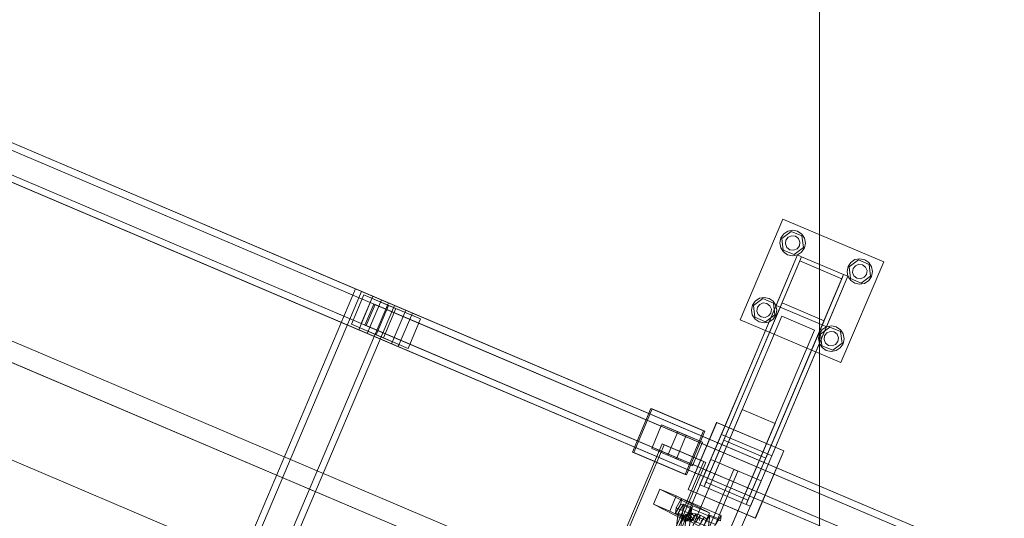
# Model space of a CAD drawing. Header units: millimetres. Extents: x -4738 to 65662, y -68080 to 6847.
# Tile 585 of 656: x 22873 to 23953, y -20054 to -19508. Entities that reach past the tile are written whole.
import ezdxf

# ---------------------------------------------------------------- set-up
doc = ezdxf.new("R2010")
doc.units = ezdxf.units.MM
doc.layers.add('COTAS_O', color=1, linetype='Continuous', lineweight=0)
doc.layers.add('superior_C10', color=7, linetype='Continuous', lineweight=0)
doc.dimstyles.new('R19_100', dxfattribs={"dimtxt": 250, "dimasz": 150, "dimexe": 150, "dimexo": 80, "dimgap": 100, "dimtad": 1, "dimtih": 1, "dimtoh": 1, "dimdsep": 46, "dimcen": 0.09, "dimadec": 0, "dimazin": 0, "dimtfac": 1, "dimtdec": 4, "dimtofl": 0, "dimtmove": 0, "dimatfit": 3, "dimfxl": 1, "dimtolj": 1, "dimtzin": 0, "dimarcsym": 0})

# ---------------------------------------------------------------- blocks, each defined once
blk = doc.blocks.new('DIM_R31_40')
at = {"layer": 'COTAS_O'}
for p, q in [((23750.1, -19480), (23750.1, -20380)), ((25950.1, -19480), (25950.1, -20380)), ((23750.1, -20380), (23900.1, -20335)), ((25950.1, -20380), (25800.1, -20335)), ((23750.1, -20380), (25950.1, -20380)), ((23750.1, -20380), (23900.1, -20425)), ((25950.1, -20380), (25800.1, -20425))]:
    blk.add_line(p, q, dxfattribs=at)
blk.add_text('2200 O', height=250, dxfattribs=at).set_placement((24850.1, -20280))

msp = doc.modelspace()

# ---------------------------------------------------------------- linework, layer by layer
at = {"layer": 'superior_C10'}
for p, q in [((27880.277, -21988.995), (18436.834, -17980.274)), ((18437.764, -17980.669), (27881.207, -21989.39)), ((23260.292, -19810.548), (22178.121, -19351.168)), ((23269.519, -19814.465), (22187.348, -19355.085)), ((23296.277, -19825.823), (22214.106, -19366.444)), ((23303.659, -19828.957), (22221.487, -19369.577)), ((23257.126, -19817.351), (22210.017, -19372.856)), ((23266.825, -19821.468), (22219.716, -19376.973)), ((23244.662, -19847.368), (22162.491, -19387.988)), ((22171.718, -19391.905), (23253.889, -19851.284)), ((23280.648, -19862.643), (22198.476, -19403.264)), ((23247.357, -19840.364), (22200.248, -19395.868)), ((22209.947, -19399.985), (23257.056, -19844.481)), ((22205.858, -19406.397), (23288.029, -19865.777)), ((23663.075, -19836.406), (23709.965, -19725.946)), ((23709.965, -19725.946), (23820.425, -19772.836)), ((23715.316, -19739.19), (23720.682, -19738.172)), ((23720.682, -19738.172), (23726.03, -19739.284)), ((23706.56, -19752.049), (23707.673, -19746.701)), ((23707.673, -19746.701), (23710.747, -19742.185)), ((23708.777, -19747.169), (23719, -19739.466)), ((23710.337, -19759.874), (23708.777, -19747.169)), ((23710.747, -19742.185), (23715.316, -19739.19)), ((23712.619, -19753.146), (23713.196, -19749.045)), ((23713.196, -19749.045), (23715.745, -19745.782)), ((23715.745, -19745.782), (23719.585, -19744.231)), ((23719, -19739.466), (23730.783, -19744.468)), ((23719.585, -19744.231), (23723.686, -19744.807)), ((23723.686, -19744.807), (23726.949, -19747.357)), ((23726.03, -19739.284), (23730.546, -19742.358)), ((23726.949, -19747.357), (23728.5, -19751.196)), ((23730.546, -19742.358), (23733.541, -19746.927)), ((23730.783, -19744.468), (23732.342, -19757.173)), ((23733.541, -19746.927), (23734.559, -19752.293)), ((23707.579, -19757.415), (23706.56, -19752.049)), ((23710.574, -19761.984), (23707.579, -19757.415)), ((23722.12, -19764.876), (23710.337, -19759.874)), ((23714.171, -19756.985), (23712.619, -19753.146)), ((23717.434, -19759.535), (23714.171, -19756.985)), ((23721.535, -19760.111), (23717.434, -19759.535)), ((23725.374, -19758.56), (23721.535, -19760.111)), ((23732.342, -19757.173), (23722.12, -19764.876)), ((23727.924, -19755.297), (23725.374, -19758.56)), ((23728.5, -19751.196), (23727.924, -19755.297)), ((23733.447, -19757.641), (23730.372, -19762.157)), ((23734.559, -19752.293), (23733.447, -19757.641)), ((23725.857, -19765.283), (23642.399, -19961.888)), ((23647.002, -19963.841), (23730.46, -19767.237)), ((23702.412, -19820.513), (23725.857, -19765.283)), ((23730.46, -19767.237), (23707.015, -19822.467)), ((23715.089, -19765.058), (23710.574, -19761.984)), ((23720.437, -19766.17), (23715.089, -19765.058)), ((23725.804, -19765.152), (23720.437, -19766.17)), ((23730.372, -19762.157), (23725.804, -19765.152)), ((23725.857, -19765.283), (23730.46, -19767.237)), ((23728.506, -19771.84), (23730.46, -19767.237)), ((23730.46, -19767.237), (23776.485, -19786.775)), ((23782.417, -19778.429), (23792.64, -19770.726)), ((23784.387, -19773.445), (23788.955, -19770.45)), ((23788.955, -19770.45), (23794.322, -19769.431)), ((23792.64, -19770.726), (23804.422, -19775.728)), ((23794.322, -19769.431), (23799.67, -19770.544)), ((23799.67, -19770.544), (23804.185, -19773.618)), ((23645.048, -19968.444), (23728.506, -19771.84)), ((23774.531, -19791.377), (23728.506, -19771.84)), ((23820.425, -19772.836), (23773.535, -19883.296)), ((23780.2, -19783.308), (23781.313, -19777.96)), ((23781.313, -19777.96), (23784.387, -19773.445)), ((23783.977, -19791.134), (23782.417, -19778.429)), ((23786.259, -19784.406), (23786.836, -19780.305)), ((23786.836, -19780.305), (23789.385, -19777.042)), ((23789.385, -19777.042), (23793.225, -19775.491)), ((23793.225, -19775.491), (23797.326, -19776.067)), ((23797.326, -19776.067), (23800.589, -19778.617)), ((23800.589, -19778.617), (23802.14, -19782.456)), ((23804.185, -19773.618), (23807.18, -19778.187)), ((23804.422, -19775.728), (23805.982, -19788.433)), ((23807.18, -19778.187), (23808.199, -19783.553)), ((23774.531, -19791.377), (23691.073, -19987.981)), ((23776.485, -19786.775), (23693.027, -19983.379)), ((23697.629, -19985.333), (23781.087, -19788.728)), ((23753.04, -19842.005), (23776.485, -19786.775)), ((23781.087, -19788.728), (23757.642, -19843.958)), ((23776.485, -19786.775), (23774.531, -19791.377)), ((23776.485, -19786.775), (23781.087, -19788.728)), ((23781.219, -19788.675), (23780.2, -19783.308)), ((23784.214, -19793.243), (23781.219, -19788.675)), ((23795.759, -19796.136), (23783.977, -19791.134)), ((23787.81, -19788.245), (23786.259, -19784.406)), ((23791.074, -19790.795), (23787.81, -19788.245)), ((23795.174, -19791.371), (23791.074, -19790.795)), ((23799.014, -19789.82), (23795.174, -19791.371)), ((23805.982, -19788.433), (23795.759, -19796.136)), ((23801.564, -19786.557), (23799.014, -19789.82)), ((23802.14, -19782.456), (23801.564, -19786.557)), ((23807.087, -19788.901), (23804.012, -19793.417)), ((23808.199, -19783.553), (23807.087, -19788.901)), ((23555.796, -20176.838), (22671.743, -19801.56)), ((22672.842, -19802.026), (23556.895, -20177.305)), ((22889.659, -20630.947), (23241.334, -19802.5)), ((23241.334, -19802.5), (23277.406, -19817.812)), ((23241.334, -19802.5), (23247.792, -19805.242)), ((23788.729, -19796.318), (23784.214, -19793.243)), ((23794.077, -19797.43), (23788.729, -19796.318)), ((23799.444, -19796.412), (23794.077, -19797.43)), ((23804.012, -19793.417), (23799.444, -19796.412)), ((23247.792, -19805.242), (22896.118, -20633.689)), ((23236.726, -19841.283), (23250.402, -19809.065)), ((23260.292, -19810.548), (23244.662, -19847.368)), ((23283.865, -19820.554), (23247.792, -19805.242)), ((23250.402, -19809.065), (23277.456, -19820.55)), ((23250.402, -19809.065), (23285.464, -19823.949)), ((23269.519, -19814.465), (23260.292, -19810.548)), ((24342.464, -20269.927), (23260.292, -19810.548)), ((23677.518, -19820.809), (23687.74, -19813.106)), ((23679.487, -19815.825), (23684.056, -19812.83)), ((23684.056, -19812.83), (23689.422, -19811.811)), ((23687.74, -19813.106), (23699.523, -19818.108)), ((23689.422, -19811.811), (23694.77, -19812.924)), ((23694.77, -19812.924), (23699.286, -19815.998)), ((23277.406, -19817.812), (22925.732, -20646.26)), ((22932.191, -20649.002), (23283.865, -19820.554)), ((23247.357, -19840.364), (23257.126, -19817.351)), ((23261.357, -19819.147), (23251.588, -19842.16)), ((23252.825, -19842.685), (23262.594, -19819.672)), ((23253.889, -19851.284), (23269.519, -19814.465)), ((23266.825, -19821.468), (23257.056, -19844.481)), ((23257.126, -19817.351), (23266.825, -19821.468)), ((23262.594, -19819.672), (23261.357, -19819.147)), ((24378.591, -20293.411), (23261.357, -19819.147)), ((24379.828, -20293.936), (23262.594, -19819.672)), ((23277.456, -19820.55), (23263.78, -19852.767)), ((24351.691, -20273.844), (23269.519, -19814.465)), ((23285.464, -19823.949), (23271.788, -19856.166)), ((23283.865, -19820.554), (23277.406, -19817.812)), ((23277.456, -19820.55), (23312.519, -19835.434)), ((23312.519, -19835.434), (23285.464, -19823.949)), ((23618.954, -20017.117), (23702.412, -19820.513)), ((23707.015, -19822.467), (23623.557, -20019.071)), ((23708.969, -19817.865), (23625.511, -20014.469)), ((23675.3, -19825.688), (23676.413, -19820.34)), ((23676.413, -19820.34), (23679.487, -19815.825)), ((23679.077, -19833.514), (23677.518, -19820.809)), ((23681.36, -19826.786), (23681.936, -19822.685)), ((23681.936, -19822.685), (23684.486, -19819.422)), ((23684.486, -19819.422), (23688.325, -19817.87)), ((23688.325, -19817.87), (23692.426, -19818.447)), ((23692.426, -19818.447), (23695.689, -19820.996)), ((23695.689, -19820.996), (23697.24, -19824.836)), ((23697.24, -19824.836), (23696.664, -19828.937)), ((23699.286, -19815.998), (23702.281, -19820.567)), ((23699.523, -19818.108), (23701.082, -19830.812)), ((23702.281, -19820.567), (23703.299, -19825.933)), ((23707.015, -19822.467), (23702.412, -19820.513)), ((23707.015, -19822.467), (23708.969, -19817.865)), ((23753.04, -19842.005), (23707.015, -19822.467)), ((23708.969, -19817.865), (23754.993, -19837.402)), ((23235.862, -20946.448), (23708.778, -19832.39)), ((23296.277, -19825.823), (23280.648, -19862.643)), ((23288.029, -19865.777), (23303.659, -19828.957)), ((23303.659, -19828.957), (23296.277, -19825.823)), ((24378.449, -20285.203), (23296.277, -19825.823)), ((23298.842, -19867.651), (23312.519, -19835.434)), ((24385.831, -20288.336), (23303.659, -19828.957)), ((23676.319, -19831.055), (23675.3, -19825.688)), ((23679.314, -19835.623), (23676.319, -19831.055)), ((23690.86, -19838.515), (23679.077, -19833.514)), ((23683.829, -19838.698), (23679.314, -19835.623)), ((23682.911, -19830.625), (23681.36, -19826.786)), ((23686.174, -19833.175), (23682.911, -19830.625)), ((23690.275, -19833.751), (23686.174, -19833.175)), ((23694.114, -19832.2), (23690.275, -19833.751)), ((23701.082, -19830.812), (23690.86, -19838.515)), ((23696.664, -19828.937), (23694.114, -19832.2)), ((23702.187, -19831.281), (23699.112, -19835.796)), ((23703.299, -19825.933), (23702.187, -19831.281)), ((23708.778, -19832.39), (23744.677, -19847.629)), ((23263.78, -19852.767), (23236.726, -19841.283)), ((23271.788, -19856.166), (23236.726, -19841.283)), ((23257.056, -19844.481), (23247.357, -19840.364)), ((23251.588, -19842.16), (23252.825, -19842.685)), ((24368.822, -20316.423), (23251.588, -19842.16)), ((23252.825, -19842.685), (24370.059, -20316.948)), ((23773.535, -19883.296), (23663.075, -19836.406)), ((23669.582, -20038.609), (23753.04, -19842.005)), ((23671.535, -20034.006), (23754.993, -19837.402)), ((23757.642, -19843.958), (23674.184, -20040.562)), ((23689.177, -19839.81), (23683.829, -19838.698)), ((23694.544, -19838.791), (23689.177, -19839.81)), ((23699.112, -19835.796), (23694.544, -19838.791)), ((23751.157, -19852.069), (23761.38, -19844.366)), ((23754.993, -19837.402), (23753.04, -19842.005)), ((23757.642, -19843.958), (23753.04, -19842.005)), ((23753.127, -19847.085), (23757.695, -19844.09)), ((23757.695, -19844.09), (23763.062, -19843.071)), ((23761.38, -19844.366), (23773.162, -19849.368)), ((23763.062, -19843.071), (23768.41, -19844.184)), ((23768.41, -19844.184), (23772.925, -19847.258)), ((23244.662, -19847.368), (23253.889, -19851.284)), ((24326.834, -20306.747), (23244.662, -19847.368)), ((23253.889, -19851.284), (24336.061, -20310.664)), ((23263.78, -19852.767), (23298.842, -19867.651)), ((23744.677, -19847.629), (23271.762, -20961.688)), ((23271.788, -19856.166), (23298.842, -19867.651)), ((23748.94, -19856.948), (23750.053, -19851.6)), ((23749.959, -19862.315), (23748.94, -19856.948)), ((23750.053, -19851.6), (23753.127, -19847.085)), ((23752.717, -19864.774), (23751.157, -19852.069)), ((23754.999, -19858.046), (23755.576, -19853.945)), ((23755.576, -19853.945), (23758.125, -19850.682)), ((23758.125, -19850.682), (23761.965, -19849.13)), ((23761.965, -19849.13), (23766.066, -19849.707)), ((23766.066, -19849.707), (23769.329, -19852.256)), ((23769.329, -19852.256), (23770.88, -19856.096)), ((23770.88, -19856.096), (23770.304, -19860.197)), ((23772.925, -19847.258), (23775.92, -19851.826)), ((23773.162, -19849.368), (23774.722, -19862.072)), ((23776.939, -19857.193), (23775.827, -19862.541)), ((23775.92, -19851.826), (23776.939, -19857.193)), ((23280.648, -19862.643), (23288.029, -19865.777)), ((24362.819, -20322.023), (23280.648, -19862.643)), ((23288.029, -19865.777), (24370.201, -20325.156)), ((23752.954, -19866.883), (23749.959, -19862.315)), ((23764.499, -19869.775), (23752.717, -19864.774)), ((23757.469, -19869.958), (23752.954, -19866.883)), ((23756.551, -19861.885), (23754.999, -19858.046)), ((23759.814, -19864.435), (23756.551, -19861.885)), ((23763.915, -19865.011), (23759.814, -19864.435)), ((23767.754, -19863.46), (23763.915, -19865.011)), ((23774.722, -19862.072), (23764.499, -19869.775)), ((23770.304, -19860.197), (23767.754, -19863.46)), ((23772.752, -19867.056), (23768.184, -19870.051)), ((23775.827, -19862.541), (23772.752, -19867.056)), ((23762.817, -19871.07), (23757.469, -19869.958)), ((23768.184, -19870.051), (23762.817, -19871.07)), ((22620.727, -19886.692), (23504.78, -20261.971)), ((23505.879, -20262.437), (22621.826, -19887.158)), ((23279.26, -20844.214), (23665.379, -19934.624)), ((23544.852, -19981.316), (23565.171, -19933.45)), ((23566.647, -19934.077), (23546.328, -19981.942)), ((23565.171, -19933.45), (23622.887, -19957.95)), ((23565.171, -19933.45), (23566.647, -19934.077)), ((23624.363, -19958.577), (23566.647, -19934.077)), ((23665.379, -19934.624), (23701.279, -19949.863)), ((23701.279, -19949.863), (23315.16, -20859.453)), ((23565.979, -19977.248), (23576.92, -19951.474)), ((23576.92, -19951.474), (23603.974, -19962.958)), ((23576.92, -19951.474), (23594.572, -19958.967)), ((23605.842, -20022.415), (23637.102, -19948.775)), ((23606.026, -20022.493), (23637.286, -19948.854)), ((23637.102, -19948.775), (23710.742, -19980.035)), ((23637.286, -19948.854), (23710.926, -19980.113)), ((23594.572, -19958.967), (23583.631, -19984.741)), ((23603.974, -19962.958), (23593.033, -19988.732)), ((23621.626, -19970.451), (23594.572, -19958.967)), ((23622.887, -19957.95), (23602.568, -20005.816)), ((23621.626, -19970.451), (23603.974, -19962.958)), ((23604.044, -20006.443), (23624.363, -19958.577)), ((23642.399, -19961.888), (23618.954, -20017.117)), ((23624.363, -19958.577), (23622.887, -19957.95)), ((23623.557, -20019.071), (23647.002, -19963.841)), ((23647.002, -19963.841), (23642.399, -19961.888)), ((23647.002, -19963.841), (23645.048, -19968.444)), ((23693.027, -19983.379), (23647.002, -19963.841)), ((23245.263, -20754.741), (23577.4, -19972.318)), ((23579.614, -19973.258), (23247.477, -20755.681)), ((23577.4, -19972.318), (23623.212, -19991.765)), ((23577.4, -19972.318), (23579.614, -19973.258)), ((23625.426, -19992.705), (23579.614, -19973.258)), ((23610.685, -19996.225), (23621.626, -19970.451)), ((23645.048, -19968.444), (23691.073, -19987.981)), ((23602.568, -20005.816), (23544.852, -19981.316)), ((23546.328, -19981.942), (23544.852, -19981.316)), ((23546.328, -19981.942), (23604.044, -20006.443)), ((23593.033, -19988.732), (23565.979, -19977.248)), ((23583.631, -19984.741), (23565.979, -19977.248)), ((23583.631, -19984.741), (23610.685, -19996.225)), ((23693.027, -19983.379), (23669.582, -20038.609)), ((23674.184, -20040.562), (23697.629, -19985.333)), ((23710.742, -19980.035), (23679.482, -20053.675)), ((23710.926, -19980.113), (23679.666, -20053.753)), ((23691.073, -19987.981), (23693.027, -19983.379)), ((23697.629, -19985.333), (23693.027, -19983.379)), ((23623.212, -19991.765), (23291.075, -20774.188)), ((23293.289, -20775.128), (23625.426, -19992.705)), ((23630.677, -19989.503), (23294.633, -20781.13)), ((23593.033, -19988.732), (23610.685, -19996.225)), ((23625.426, -19992.705), (23623.212, -19991.765)), ((23630.677, -19989.503), (23685.907, -20012.947)), ((23655.991, -20000.248), (23319.946, -20791.876)), ((23324.549, -20793.83), (23660.593, -20002.202)), ((23602.568, -20005.816), (23604.044, -20006.443)), ((23655.991, -20000.248), (23660.593, -20002.202)), ((23349.862, -20804.575), (23685.907, -20012.947)), ((23618.954, -20017.117), (23623.557, -20019.071)), ((23625.511, -20014.469), (23623.557, -20019.071)), ((23623.557, -20019.071), (23669.582, -20038.609)), ((23671.535, -20034.006), (23625.511, -20014.469)), ((23567.905, -20038.344), (23574.985, -20021.797)), ((23574.985, -20021.797), (23593.021, -20029.453)), ((23574.985, -20021.797), (23611.258, -20040.31)), ((23593.021, -20029.453), (23585.941, -20046)), ((23593.021, -20029.453), (23629.294, -20047.966)), ((23679.482, -20053.675), (23605.842, -20022.415)), ((23679.666, -20053.753), (23606.026, -20022.493)), ((23585.941, -20046), (23567.905, -20038.344)), ((23604.178, -20056.857), (23567.905, -20038.344)), ((23598.058, -20038.282), (23592.106, -20048.214)), ((23592.83, -20042.29), (23598.782, -20032.358)), ((23594.958, -20048.175), (23600.91, -20038.243)), ((23600.91, -20038.243), (23597.434, -20066.677)), ((23598.782, -20032.358), (23598.058, -20038.282)), ((23641.365, -20056.609), (23598.058, -20038.282)), ((23598.782, -20032.358), (23642.089, -20050.686)), ((23600.91, -20038.243), (23609.932, -20042.061)), ((23611.258, -20040.31), (23604.178, -20056.857)), ((23629.294, -20047.966), (23611.258, -20040.31)), ((23669.582, -20038.609), (23671.535, -20034.006)), ((23669.582, -20038.609), (23674.184, -20040.562)), ((23585.941, -20046), (23622.214, -20064.514)), ((23591.483, -20076.609), (23594.958, -20048.175)), ((23592.106, -20048.214), (23592.83, -20042.29)), ((23592.106, -20048.214), (23635.413, -20066.541)), ((23636.137, -20060.618), (23592.83, -20042.29)), ((23603.98, -20051.993), (23594.958, -20048.175)), ((23603.463, -20049.87), (23598.362, -20058.383)), ((23606.473, -20048.691), (23601.371, -20057.205)), ((23601.419, -20051.859), (23603.463, -20049.87)), ((23603.463, -20049.87), (23606.473, -20048.691)), ((23610.915, -20056.138), (23603.463, -20049.87)), ((23609.932, -20042.061), (23603.98, -20051.993)), ((23610.241, -20048.405), (23605.14, -20056.918)), ((23606.457, -20070.495), (23609.932, -20042.061)), ((23606.473, -20048.691), (23610.241, -20048.405)), ((23612.34, -20055.58), (23606.473, -20048.691)), ((23614.513, -20049.031), (23609.412, -20057.544)), ((23614.126, -20055.445), (23610.241, -20048.405)), ((23610.241, -20048.405), (23614.513, -20049.031)), ((23618.997, -20050.525), (23613.895, -20059.038)), ((23616.149, -20055.741), (23614.513, -20049.031)), ((23614.513, -20049.031), (23618.997, -20050.525)), ((23618.273, -20056.448), (23618.997, -20050.525)), ((23618.997, -20050.525), (23623.387, -20052.786)), ((23622.214, -20064.514), (23629.294, -20047.966)), ((23623.829, -20060.393), (23629.781, -20050.461)), ((23629.781, -20050.461), (23626.306, -20078.895)), ((23629.781, -20050.461), (23638.803, -20054.279)), ((23642.089, -20050.686), (23636.137, -20060.618)), ((23641.365, -20056.609), (23642.089, -20050.686)), ((23601.419, -20051.859), (23596.318, -20060.373)), ((23600.479, -20054.525), (23601.419, -20051.859)), ((23603.98, -20051.993), (23600.505, -20080.427)), ((23609.947, -20057.081), (23601.419, -20051.859)), ((23623.387, -20052.786), (23618.285, -20061.299)), ((23620.352, -20057.52), (23623.387, -20052.786)), ((23623.387, -20052.786), (23627.384, -20055.66))]:
    msp.add_line(p, q, dxfattribs=at)

# ---------------------------------------------------------------- dimensions: what is measured, and where the dimension line sits
at = {"layer": 'COTAS_O'}
dim = msp.add_aligned_dim(p1=(23750.067, -19480), p2=(25950.067, -19480), distance=-900, text='<> O', dimstyle='R19_100', dxfattribs=at)
dim.commit()
dim.dimension.update_dxf_attribs({"geometry": 'DIM_R31_40', "text_midpoint": (24850.067, -20380)})

doc.saveas('drawing.dxf')
